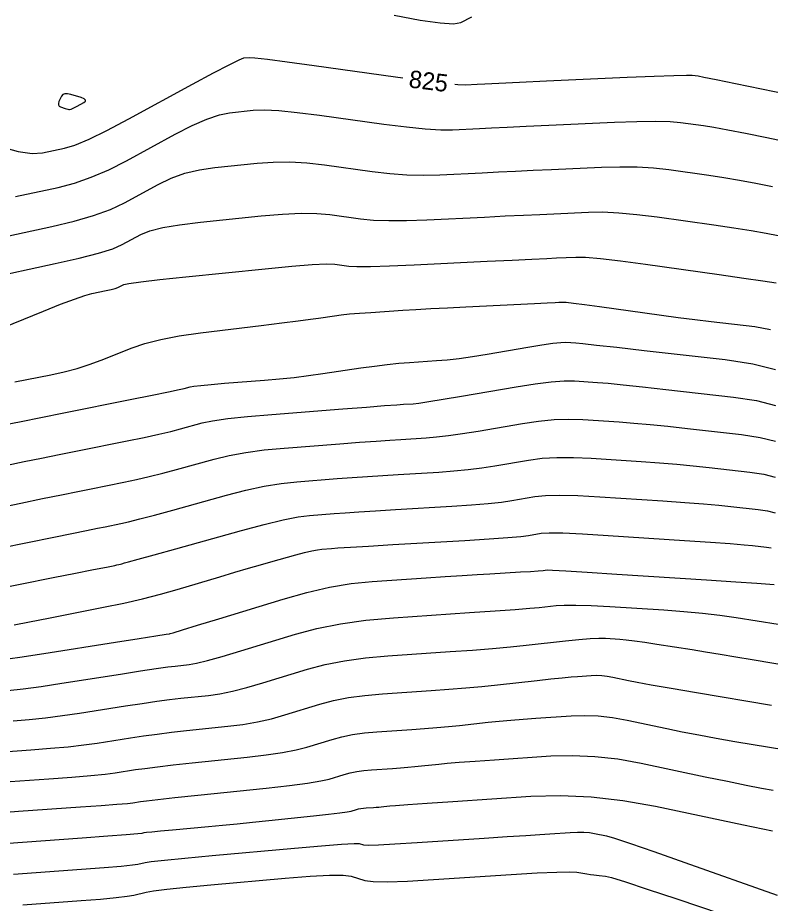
# Model space of a CAD drawing. Extents: x 2082232 to 2083549, y 592624 to 593832.
# Drawn here: x 2083226.9 to 2083257.08, y 593484.52 to 593520.04 of the extents above; entities that cross this region are included whole.
import ezdxf

# ---------------------------------------------------------------- set-up
doc = ezdxf.new("R2010")
doc.units = 0
doc.layers.add('DT_X_Contour_Major', color=7, linetype='Continuous')
doc.layers.add('DT_X_Contour_Minor', color=7, linetype='Continuous')

msp = doc.modelspace()

# ---------------------------------------------------------------- linework, layer by layer
at = {"layer": 'DT_X_Contour_Major'}
for points in [[(2083226.182, 593514.871), (2083226.912, 593514.683), (2083227.482, 593514.598), (2083227.895, 593514.617), (2083228.783, 593514.808), (2083229.194, 593514.935), (2083229.76, 593515.175), (2083230.481, 593515.526), (2083231.358, 593515.989), (2083233.904, 593517.374), (2083234.749, 593517.829), (2083235.376, 593518.157), (2083235.784, 593518.357), (2083235.974, 593518.429), (2083236.187, 593518.451), (2083236.41, 593518.437), (2083236.919, 593518.378), (2083237.713, 593518.276), (2083238.794, 593518.129), (2083242.056, 593517.677), (2083242.346, 593517.638)], [(2083244.43, 593517.382), (2083244.548, 593517.37), (2083244.855, 593517.356), (2083245.325, 593517.379), (2083245.631, 593517.394), (2083246.196, 593517.42), (2083247.022, 593517.458), (2083248.107, 593517.507), (2083251.347, 593517.655), (2083252.421, 593517.702), (2083253.215, 593517.732), (2083253.727, 593517.745), (2083253.957, 593517.74), (2083254.197, 593517.707), (2083254.423, 593517.665), (2083254.919, 593517.566), (2083255.687, 593517.41), (2083256.725, 593517.196), (2083259.854, 593516.548)], [(2083226.781, 593505.434), (2083228.23, 593505.723), (2083228.764, 593505.841), (2083229.278, 593505.978), (2083229.772, 593506.134), (2083230.246, 593506.31), (2083231.484, 593506.804), (2083232.004, 593506.98), (2083232.636, 593507.138), (2083233.38, 593507.277), (2083234.236, 593507.399), (2083236.667, 593507.698), (2083237.495, 593507.801), (2083238.154, 593507.885), (2083238.646, 593507.949), (2083238.969, 593507.995), (2083239.608, 593508.091), (2083239.878, 593508.126), (2083240.21, 593508.16), (2083240.603, 593508.193), (2083241.057, 593508.225), (2083242.352, 593508.31), (2083242.874, 593508.342), (2083243.468, 593508.376), (2083244.134, 593508.412), (2083244.873, 593508.449), (2083247.625, 593508.584), (2083248.131, 593508.609), (2083248.459, 593508.625), (2083248.608, 593508.632), (2083248.766, 593508.639), (2083248.902, 593508.63), (2083249.193, 593508.596), (2083249.639, 593508.537), (2083250.24, 593508.454), (2083252.049, 593508.199), (2083252.724, 593508.106), (2083253.394, 593508.018), (2083254.058, 593507.936), (2083254.717, 593507.858), (2083256.467, 593507.658), (2083257.097, 593507.537)], [(2083225.663, 593497.057), (2083228.326, 593497.586), (2083229.212, 593497.762), (2083229.873, 593497.894), (2083230.522, 593498.023), (2083230.789, 593498.076), (2083230.881, 593498.095), (2083230.959, 593498.112), (2083231.022, 593498.127), (2083231.071, 593498.14), (2083231.181, 593498.173), (2083231.34, 593498.218), (2083231.736, 593498.328), (2083232.369, 593498.503), (2083233.239, 593498.744), (2083235.873, 593499.473), (2083236.784, 593499.716), (2083237.542, 593499.897), (2083238.146, 593500.018), (2083238.598, 593500.077), (2083239.597, 593500.155), (2083240.031, 593500.187), (2083240.584, 593500.224), (2083241.256, 593500.267), (2083242.046, 593500.315), (2083244.314, 593500.45), (2083245.102, 593500.502), (2083245.764, 593500.556), (2083246.302, 593500.613), (2083246.714, 593500.672), (2083247.647, 593500.833), (2083248.072, 593500.878), (2083248.646, 593500.892), (2083249.371, 593500.875), (2083250.245, 593500.828), (2083252.775, 593500.66), (2083253.657, 593500.599), (2083254.405, 593500.542), (2083255.019, 593500.489), (2083255.499, 593500.44), (2083256.6, 593500.314), (2083256.977, 593500.257), (2083257.284, 593500.179)], [(2083225.223, 593490.522), (2083227.432, 593490.677), (2083228.22, 593490.738), (2083228.926, 593490.803), (2083229.55, 593490.874), (2083230.092, 593490.95), (2083231.427, 593491.159), (2083231.943, 593491.236), (2083232.489, 593491.31), (2083233.065, 593491.38), (2083233.671, 593491.447), (2083235.326, 593491.622), (2083235.935, 593491.699), (2083236.52, 593491.8), (2083237.08, 593491.925), (2083237.617, 593492.074), (2083239.017, 593492.503), (2083239.567, 593492.65), (2083240.169, 593492.769), (2083240.823, 593492.86), (2083241.528, 593492.923), (2083243.476, 593493.054), (2083244.191, 593493.105), (2083244.872, 593493.161), (2083245.521, 593493.221), (2083246.137, 593493.285), (2083247.736, 593493.462), (2083248.287, 593493.521), (2083248.739, 593493.568), (2083249.093, 593493.602), (2083249.348, 593493.622), (2083249.898, 593493.659), (2083250.107, 593493.665), (2083250.323, 593493.655), (2083250.546, 593493.629), (2083250.775, 593493.588), (2083251.396, 593493.457), (2083251.741, 593493.391), (2083252.31, 593493.288), (2083253.103, 593493.15), (2083254.12, 593492.977), (2083257.132, 593492.468)], [(2083227.106, 593484.456), (2083229.439, 593484.629), (2083230.227, 593484.691), (2083230.843, 593484.748), (2083231.286, 593484.8), (2083231.557, 593484.847), (2083232.05, 593484.966), (2083232.351, 593485.017), (2083232.884, 593485.082), (2083233.651, 593485.162), (2083234.65, 593485.255), (2083237.623, 593485.523), (2083238.625, 593485.604), (2083239.4, 593485.644), (2083239.948, 593485.643), (2083240.269, 593485.603), (2083240.823, 593485.441), (2083241.151, 593485.397), (2083241.719, 593485.387), (2083242.527, 593485.412), (2083243.575, 593485.471), (2083246.69, 593485.674), (2083247.731, 593485.737), (2083248.517, 593485.775), (2083249.049, 593485.787), (2083249.327, 593485.774), (2083249.729, 593485.704), (2083249.872, 593485.681), (2083250.002, 593485.661), (2083250.117, 593485.647), (2083250.219, 593485.636), (2083250.471, 593485.615), (2083250.72, 593485.552), (2083251.28, 593485.379), (2083252.151, 593485.094), (2083253.331, 593484.7), (2083256.893, 593483.5)]]:
    msp.add_lwpolyline(points, dxfattribs=at)
at = {"layer": 'DT_X_Contour_Minor'}
for points in [[(2083241.993, 593520.149), (2083243.044, 593519.951), (2083243.84, 593519.835), (2083244.384, 593519.8), (2083244.674, 593519.846), (2083245.11, 593520.077)], [(2083229.043, 593516.38), (2083229.076, 593516.391), (2083229.127, 593516.414), (2083229.198, 593516.449), (2083229.286, 593516.496), (2083229.548, 593516.639), (2083229.615, 593516.691), (2083229.619, 593516.742), (2083229.56, 593516.791), (2083229.439, 593516.838), (2083229.033, 593516.962), (2083228.895, 593516.992), (2083228.786, 593516.991), (2083228.705, 593516.958), (2083228.654, 593516.893), (2083228.554, 593516.679), (2083228.53, 593516.605), (2083228.532, 593516.546), (2083228.561, 593516.501), (2083228.616, 593516.469), (2083228.798, 593516.405), (2083228.86, 593516.384), (2083228.912, 593516.371), (2083228.952, 593516.365), (2083228.981, 593516.366), (2083229.043, 593516.38)], [(2083226.809, 593512.869), (2083228.523, 593513.236), (2083229.176, 593513.407), (2083229.852, 593513.642), (2083230.549, 593513.942), (2083231.268, 593514.306), (2083233.216, 593515.366), (2083233.9, 593515.718), (2083234.49, 593515.98), (2083234.988, 593516.152), (2083235.392, 593516.233), (2083236.346, 593516.331), (2083236.78, 593516.346), (2083237.367, 593516.319), (2083238.108, 593516.248), (2083239.001, 593516.136), (2083241.588, 593515.778), (2083242.487, 593515.663), (2083243.246, 593515.586), (2083243.864, 593515.549), (2083244.341, 593515.549), (2083245.426, 593515.603), (2083245.905, 593515.626), (2083246.528, 593515.655), (2083247.295, 593515.691), (2083248.207, 593515.732), (2083250.831, 593515.852), (2083251.735, 593515.885), (2083252.479, 593515.895), (2083253.063, 593515.881), (2083253.488, 593515.845), (2083254.406, 593515.715), (2083254.824, 593515.649), (2083255.387, 593515.546), (2083256.095, 593515.408), (2083256.95, 593515.234), (2083259.422, 593514.723)], [(2083225.723, 593511.12), (2083228.262, 593511.665), (2083229.159, 593511.878), (2083229.944, 593512.109), (2083230.617, 593512.357), (2083231.179, 593512.624), (2083232.528, 593513.358), (2083233.05, 593513.606), (2083233.605, 593513.803), (2083234.191, 593513.947), (2083234.81, 593514.038), (2083236.504, 593514.211), (2083237.15, 593514.255), (2083237.816, 593514.259), (2083238.502, 593514.221), (2083239.208, 593514.142), (2083241.12, 593513.878), (2083241.826, 593513.795), (2083242.513, 593513.745), (2083243.18, 593513.727), (2083243.828, 593513.742), (2083245.527, 593513.826), (2083246.179, 593513.858), (2083246.859, 593513.89), (2083247.569, 593513.923), (2083248.307, 593513.957), (2083250.314, 593514.049), (2083251.048, 593514.068), (2083251.743, 593514.058), (2083252.4, 593514.018), (2083253.018, 593513.949), (2083254.615, 593513.724), (2083255.224, 593513.632), (2083255.854, 593513.527), (2083256.504, 593513.407), (2083257.175, 593513.273)], [(2083225.563, 593509.57), (2083228.399, 593510.178), (2083229.364, 593510.397), (2083230.135, 593510.597), (2083230.709, 593510.778), (2083231.089, 593510.941), (2083231.84, 593511.349), (2083232.201, 593511.495), (2083232.719, 593511.626), (2083233.395, 593511.741), (2083234.229, 593511.842), (2083236.663, 593512.091), (2083237.52, 593512.165), (2083238.264, 593512.199), (2083238.896, 593512.194), (2083239.416, 593512.149), (2083240.652, 593511.978), (2083241.166, 593511.928), (2083241.781, 593511.904), (2083242.497, 593511.906), (2083243.314, 593511.936), (2083245.628, 593512.049), (2083246.453, 593512.09), (2083247.191, 593512.125), (2083247.842, 593512.156), (2083248.407, 593512.182), (2083249.798, 593512.246), (2083250.361, 593512.251), (2083251.007, 593512.221), (2083251.736, 593512.155), (2083252.548, 593512.053), (2083254.824, 593511.732), (2083255.625, 593511.616), (2083256.321, 593511.507), (2083256.913, 593511.406), (2083257.4, 593511.312)], [(2083225.91, 593507.455), (2083227.928, 593508.273), (2083228.617, 593508.547), (2083229.171, 593508.756), (2083229.59, 593508.9), (2083229.874, 593508.979), (2083230.451, 593509.103), (2083230.648, 593509.147), (2083230.805, 593509.188), (2083230.922, 593509.225), (2083230.999, 593509.258), (2083231.152, 593509.341), (2083231.351, 593509.383), (2083231.833, 593509.449), (2083232.599, 593509.536), (2083233.647, 593509.647), (2083236.822, 593509.971), (2083237.89, 593510.074), (2083238.713, 593510.139), (2083239.29, 593510.166), (2083239.623, 593510.156), (2083240.183, 593510.079), (2083240.505, 593510.06), (2083241.048, 593510.062), (2083241.813, 593510.085), (2083242.801, 593510.129), (2083245.73, 593510.273), (2083246.727, 593510.322), (2083247.523, 593510.36), (2083248.116, 593510.389), (2083248.507, 593510.407), (2083249.282, 593510.442), (2083249.674, 593510.435), (2083250.271, 593510.384), (2083251.073, 593510.292), (2083252.078, 593510.157), (2083255.033, 593509.741), (2083256.025, 593509.599), (2083256.788, 593509.487), (2083257.321, 593509.404)], [(2083226.412, 593503.725), (2083227.045, 593503.853), (2083227.824, 593504.009), (2083228.748, 593504.194), (2083231.408, 593504.725), (2083232.292, 593504.902), (2083232.949, 593505.035), (2083233.378, 593505.125), (2083233.579, 593505.171), (2083233.813, 593505.236), (2083233.965, 593505.263), (2083234.246, 593505.296), (2083234.655, 593505.334), (2083235.193, 593505.378), (2083236.799, 593505.503), (2083237.397, 593505.554), (2083237.987, 593505.615), (2083238.569, 593505.686), (2083239.142, 593505.767), (2083240.66, 593505.994), (2083241.209, 593506.072), (2083241.717, 593506.136), (2083242.183, 593506.184), (2083242.609, 593506.218), (2083243.69, 593506.288), (2083244.121, 593506.324), (2083244.605, 593506.38), (2083245.14, 593506.456), (2083245.727, 593506.552), (2083247.362, 593506.833), (2083247.917, 593506.925), (2083248.356, 593506.987), (2083248.679, 593507.02), (2083248.886, 593507.025), (2083249.283, 593506.999), (2083249.565, 593506.973), (2083250.115, 593506.914), (2083250.933, 593506.824), (2083252.019, 593506.7), (2083255.27, 593506.329), (2083256.385, 593506.16), (2083257.29, 593505.929)], [(2083226.476, 593502.1), (2083227.154, 593502.239), (2083227.85, 593502.381), (2083228.566, 593502.525), (2083229.3, 593502.672), (2083231.284, 593503.068), (2083231.976, 593503.209), (2083232.563, 593503.336), (2083233.047, 593503.448), (2083233.426, 593503.546), (2083234.299, 593503.787), (2083234.719, 593503.877), (2083235.324, 593503.964), (2083236.114, 593504.05), (2083237.089, 593504.134), (2083239.937, 593504.355), (2083240.89, 593504.428), (2083241.613, 593504.484), (2083242.105, 593504.52), (2083242.368, 593504.538), (2083242.76, 593504.562), (2083242.992, 593504.587), (2083243.392, 593504.645), (2083243.96, 593504.737), (2083244.697, 593504.862), (2083246.886, 593505.239), (2083247.648, 593505.36), (2083248.292, 593505.44), (2083248.818, 593505.478), (2083249.226, 593505.476), (2083250.156, 593505.414), (2083250.588, 593505.379), (2083251.188, 593505.321), (2083251.955, 593505.24), (2083252.889, 593505.135), (2083255.603, 593504.825), (2083256.533, 593504.684), (2083257.289, 593504.492)], [(2083224.568, 593500.069), (2083227.028, 593500.575), (2083227.896, 593500.753), (2083228.656, 593500.909), (2083229.308, 593501.041), (2083229.852, 593501.15), (2083231.159, 593501.411), (2083231.659, 593501.516), (2083232.178, 593501.636), (2083232.716, 593501.771), (2083233.273, 593501.92), (2083234.785, 593502.338), (2083235.385, 593502.484), (2083236.053, 593502.606), (2083236.789, 593502.705), (2083237.592, 593502.782), (2083239.824, 593502.955), (2083240.604, 593503.015), (2083241.27, 593503.064), (2083241.822, 593503.102), (2083242.261, 593503.13), (2083243.278, 593503.191), (2083243.695, 593503.225), (2083244.182, 593503.282), (2083244.741, 593503.362), (2083245.369, 593503.465), (2083247.14, 593503.77), (2083247.789, 593503.866), (2083248.41, 593503.924), (2083249.002, 593503.944), (2083249.565, 593503.926), (2083251.029, 593503.829), (2083251.611, 593503.786), (2083252.26, 593503.728), (2083252.976, 593503.656), (2083253.759, 593503.57), (2083255.935, 593503.322), (2083256.681, 593503.208), (2083257.287, 593503.054)], [(2083226.236, 593498.773), (2083228.348, 593499.208), (2083229.07, 593499.357), (2083229.654, 593499.476), (2083230.099, 593499.567), (2083230.404, 593499.628), (2083231.035, 593499.754), (2083231.342, 593499.823), (2083231.792, 593499.936), (2083232.385, 593500.093), (2083233.12, 593500.295), (2083235.271, 593500.889), (2083236.052, 593501.091), (2083236.783, 593501.248), (2083237.464, 593501.361), (2083238.095, 593501.43), (2083239.71, 593501.555), (2083240.317, 593501.601), (2083240.927, 593501.644), (2083241.539, 593501.684), (2083242.154, 593501.722), (2083243.796, 593501.821), (2083244.398, 593501.864), (2083244.973, 593501.919), (2083245.521, 593501.988), (2083246.042, 593502.069), (2083247.393, 593502.302), (2083247.931, 593502.372), (2083248.528, 593502.408), (2083249.186, 593502.409), (2083249.905, 593502.377), (2083251.902, 593502.245), (2083252.634, 593502.192), (2083253.333, 593502.135), (2083253.997, 593502.073), (2083254.629, 593502.005), (2083256.267, 593501.818), (2083256.829, 593501.732), (2083257.285, 593501.617)], [(2083226.756, 593495.687), (2083227.374, 593495.805), (2083228.133, 593495.955), (2083230.345, 593496.394), (2083231.151, 593496.562), (2083231.911, 593496.737), (2083232.624, 593496.919), (2083233.29, 593497.108), (2083235.004, 593497.621), (2083235.614, 593497.802), (2083236.158, 593497.961), (2083236.636, 593498.099), (2083237.047, 593498.214), (2083238.056, 593498.494), (2083238.405, 593498.587), (2083238.696, 593498.656), (2083238.927, 593498.703), (2083239.1, 593498.725), (2083239.483, 593498.755), (2083239.744, 593498.773), (2083240.241, 593498.804), (2083240.972, 593498.849), (2083241.939, 593498.907), (2083244.832, 593499.079), (2083245.805, 593499.14), (2083246.555, 593499.193), (2083247.082, 593499.238), (2083247.387, 593499.275), (2083247.901, 593499.364), (2083248.213, 593499.384), (2083248.765, 593499.376), (2083249.555, 593499.341), (2083250.584, 593499.278), (2083253.648, 593499.075), (2083254.68, 593499.006), (2083255.477, 593498.949), (2083256.04, 593498.905), (2083256.369, 593498.875), (2083256.932, 593498.81), (2083257.125, 593498.781)], [(2083226.211, 593494.284), (2083226.979, 593494.396), (2083227.952, 593494.546), (2083230.824, 593494.996), (2083231.768, 593495.144), (2083232.443, 593495.249), (2083232.852, 593495.313), (2083232.992, 593495.335), (2083233.011, 593495.337), (2083233.139, 593495.375), (2083233.506, 593495.487), (2083234.115, 593495.672), (2083234.963, 593495.932), (2083237.548, 593496.724), (2083238.497, 593496.991), (2083239.408, 593497.197), (2083240.279, 593497.342), (2083241.112, 593497.427), (2083243.28, 593497.573), (2083244.049, 593497.624), (2083244.731, 593497.669), (2083245.325, 593497.707), (2083245.831, 593497.738), (2083247.063, 593497.811), (2083247.472, 593497.836), (2083247.774, 593497.856), (2083247.97, 593497.87), (2083248.059, 593497.879), (2083248.154, 593497.895), (2083248.354, 593497.889), (2083248.883, 593497.86), (2083249.739, 593497.806), (2083250.924, 593497.729), (2083254.521, 593497.491), (2083255.703, 593497.412), (2083256.55, 593497.356), (2083257.062, 593497.322), (2083257.239, 593497.31)], [(2083226.506, 593493.053), (2083227.116, 593493.124), (2083227.836, 593493.222), (2083228.666, 593493.348), (2083231.025, 593493.717), (2083231.826, 593493.841), (2083232.459, 593493.936), (2083232.923, 593494.002), (2083233.219, 593494.039), (2083233.783, 593494.099), (2083234.071, 593494.15), (2083234.511, 593494.258), (2083235.103, 593494.423), (2083235.848, 593494.646), (2083238.037, 593495.317), (2083238.898, 593495.547), (2083239.84, 593495.733), (2083240.863, 593495.875), (2083241.966, 593495.974), (2083245.014, 593496.179), (2083246.046, 593496.25), (2083246.857, 593496.308), (2083247.446, 593496.355), (2083247.813, 593496.389), (2083248.496, 593496.465), (2083248.822, 593496.483), (2083249.289, 593496.482), (2083249.895, 593496.462), (2083250.642, 593496.421), (2083252.819, 593496.288), (2083253.613, 593496.231), (2083254.36, 593496.162), (2083255.061, 593496.081), (2083255.716, 593495.987), (2083257.402, 593495.719)], [(2083226.72, 593491.842), (2083227.363, 593491.895), (2083228.021, 593491.964), (2083228.693, 593492.048), (2083229.379, 593492.149), (2083231.226, 593492.438), (2083231.885, 593492.539), (2083232.474, 593492.623), (2083232.994, 593492.691), (2083233.445, 593492.743), (2083234.554, 593492.86), (2083235.003, 593492.924), (2083235.515, 593493.029), (2083236.092, 593493.174), (2083236.733, 593493.36), (2083238.527, 593493.91), (2083239.233, 593494.098), (2083240.005, 593494.251), (2083240.843, 593494.368), (2083241.747, 593494.449), (2083244.245, 593494.617), (2083245.139, 593494.68), (2083245.945, 593494.744), (2083246.664, 593494.808), (2083247.295, 593494.873), (2083248.864, 593495.046), (2083249.406, 593495.101), (2083249.854, 593495.137), (2083250.21, 593495.153), (2083250.473, 593495.15), (2083251.05, 593495.114), (2083251.305, 593495.092), (2083251.638, 593495.052), (2083252.049, 593494.995), (2083252.538, 593494.92), (2083253.945, 593494.696), (2083254.491, 593494.608), (2083255.076, 593494.513), (2083255.7, 593494.409), (2083256.362, 593494.298), (2083258.178, 593493.991)], [(2083225.423, 593489.321), (2083228.145, 593489.512), (2083229.077, 593489.58), (2083229.831, 593489.643), (2083230.407, 593489.7), (2083230.805, 593489.752), (2083231.628, 593489.881), (2083232.002, 593489.934), (2083232.504, 593489.997), (2083233.136, 593490.069), (2083233.897, 593490.151), (2083236.098, 593490.383), (2083236.867, 593490.474), (2083237.524, 593490.572), (2083238.069, 593490.676), (2083238.502, 593490.788), (2083239.506, 593491.096), (2083239.901, 593491.202), (2083240.333, 593491.287), (2083240.803, 593491.352), (2083241.309, 593491.398), (2083242.707, 593491.492), (2083243.22, 593491.528), (2083243.709, 593491.568), (2083244.175, 593491.611), (2083244.617, 593491.657), (2083245.765, 593491.784), (2083246.208, 593491.83), (2083246.675, 593491.873), (2083247.167, 593491.913), (2083247.683, 593491.95), (2083249.092, 593492.045), (2083249.63, 593492.06), (2083250.184, 593492.035), (2083250.755, 593491.97), (2083251.343, 593491.864), (2083252.934, 593491.528), (2083253.552, 593491.402), (2083254.213, 593491.274), (2083254.916, 593491.146), (2083255.662, 593491.017), (2083257.707, 593490.671)], [(2083226.083, 593488.151), (2083226.931, 593488.211), (2083229.418, 593488.385), (2083230.249, 593488.445), (2083230.876, 593488.493), (2083231.299, 593488.529), (2083231.518, 593488.553), (2083231.829, 593488.602), (2083232.06, 593488.631), (2083232.52, 593488.683), (2083233.207, 593488.758), (2083234.123, 593488.856), (2083236.869, 593489.145), (2083237.799, 593489.249), (2083238.528, 593489.343), (2083239.057, 593489.428), (2083239.386, 593489.502), (2083239.996, 593489.689), (2083240.236, 593489.753), (2083240.498, 593489.805), (2083240.782, 593489.845), (2083241.09, 593489.872), (2083241.938, 593489.929), (2083242.25, 593489.952), (2083242.547, 593489.976), (2083242.829, 593490.002), (2083243.098, 593490.03), (2083243.794, 593490.107), (2083244.129, 593490.139), (2083244.611, 593490.179), (2083245.241, 593490.225), (2083246.018, 593490.279), (2083248.287, 593490.431), (2083249.152, 593490.455), (2083250.044, 593490.415), (2083250.964, 593490.31), (2083251.911, 593490.139), (2083254.472, 593489.599), (2083255.363, 593489.413), (2083256.116, 593489.261), (2083256.729, 593489.142), (2083257.203, 593489.057)], [(2083226.355, 593486.917), (2083229.482, 593487.148), (2083230.512, 593487.225), (2083231.256, 593487.282), (2083231.714, 593487.319), (2083231.887, 593487.336), (2083231.968, 593487.356), (2083232.062, 593487.368), (2083232.284, 593487.391), (2083232.633, 593487.424), (2083233.11, 593487.468), (2083234.553, 593487.598), (2083235.11, 593487.649), (2083235.7, 593487.706), (2083236.323, 593487.769), (2083236.978, 593487.837), (2083238.767, 593488.026), (2083239.365, 593488.091), (2083239.814, 593488.144), (2083240.116, 593488.186), (2083240.271, 593488.216), (2083240.485, 593488.282), (2083240.57, 593488.305), (2083240.662, 593488.323), (2083240.762, 593488.337), (2083240.871, 593488.347), (2083241.17, 593488.367), (2083241.279, 593488.375), (2083241.384, 593488.383), (2083241.483, 593488.392), (2083241.578, 593488.402), (2083241.823, 593488.429), (2083242.05, 593488.448), (2083242.548, 593488.484), (2083243.316, 593488.537), (2083244.354, 593488.607), (2083247.482, 593488.817), (2083248.675, 593488.85), (2083249.905, 593488.795), (2083251.172, 593488.65), (2083252.478, 593488.415), (2083256.011, 593487.67), (2083257.175, 593487.424)], [(2083226.731, 593485.687), (2083229.46, 593485.889), (2083230.369, 593485.958), (2083231.049, 593486.015), (2083231.5, 593486.059), (2083231.722, 593486.092), (2083232.009, 593486.161), (2083232.257, 593486.197), (2083232.788, 593486.255), (2083233.602, 593486.335), (2083234.698, 593486.435), (2083237.996, 593486.733), (2083239.087, 593486.828), (2083239.884, 593486.89), (2083240.389, 593486.92), (2083240.6, 593486.917), (2083240.774, 593486.867), (2083240.957, 593486.858), (2083241.376, 593486.871), (2083242.03, 593486.905), (2083242.921, 593486.96), (2083245.609, 593487.135), (2083246.53, 593487.195), (2083247.275, 593487.243), (2083247.845, 593487.281), (2083248.239, 593487.307), (2083249.056, 593487.362), (2083249.346, 593487.375), (2083249.606, 593487.374), (2083249.833, 593487.358), (2083250.029, 593487.327), (2083250.51, 593487.225), (2083250.842, 593487.13), (2083251.477, 593486.921), (2083252.414, 593486.598), (2083253.654, 593486.161), (2083257.363, 593484.843)]]:
    msp.add_lwpolyline(points, dxfattribs=at)

# ---------------------------------------------------------------- texts
at = {"layer": 'DT_X_Contour_Major'}
msp.add_text('825', height=0.7, rotation=352.983, dxfattribs=at).set_placement((2083242.559, 593517.25))

doc.saveas('drawing.dxf')
